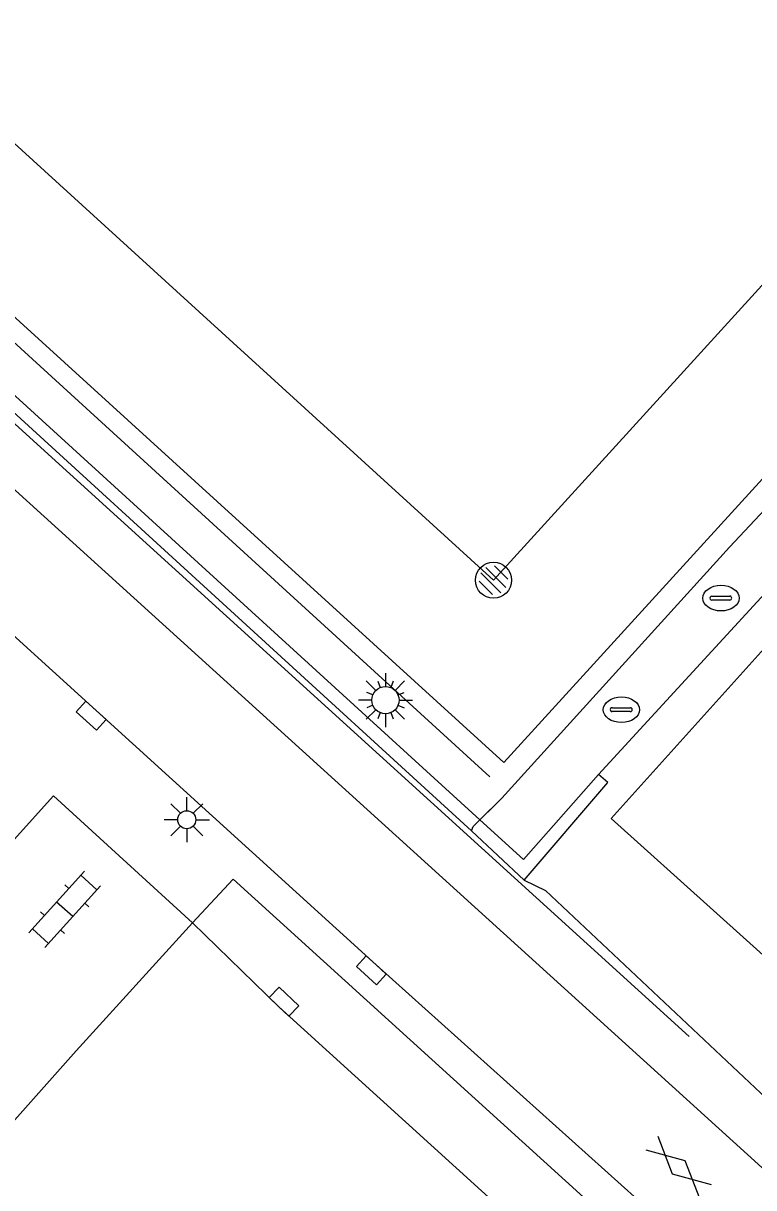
# Model space of a CAD drawing. Extents: x 128000 to 131008, y 398996 to 402500.
# Drawn here: x 128698.38 to 128718.57, y 399919.11 to 399951.32 of the extents above; entities that cross this region are included whole.
import ezdxf

# ---------------------------------------------------------------- set-up
doc = ezdxf.new("R2010")
doc.units = 0
for name, color, linetype in [('bs-afsc-ballenvanger', 7, 'Continuous'), ('bs-afsc-belijning', 7, 'Continuous'), ('bs-afsc-poort', 7, 'Continuous'), ('bs-symb-cornervlag', 7, 'Continuous'), ('bs-symb-veldverlichting', 7, 'Continuous'), ('gg-afsc-hekwerk', 7, 'Continuous'), ('gg-afsc-muur', 7, 'Continuous'), ('gg-knt-verharding', 7, 'Continuous'), ('gg-knt-verharding nz', 7, 'Continuous'), ('gt-symb-drainageput', 7, 'Continuous'), ('gt-symb-gesloten verharding', 7, 'Continuous'), ('gt-symb-klinker verharding', 7, 'Continuous'), ('gt-symb-kolk', 7, 'Continuous'), ('gt-symb-lichtmast', 7, 'Continuous')]:
    doc.layers.add(name, color=color, linetype=linetype)

# ---------------------------------------------------------------- blocks, each defined once
blk = doc.blocks.new('bs0-VELDV')
at = {"layer": 'bs-symb-veldverlichting'}
for p, q in [((0, 0.75), (0, 0.375)), ((-0.53, 0.53), (-0.265, 0.265)), ((-0.215, 0.52), (-0.144, 0.346)), ((0.215, 0.52), (0.144, 0.346)), ((0.265, 0.265), (0.53, 0.53)), ((-0.375, 0), (-0.75, 0)), ((-0.346, 0.144), (-0.52, 0.215)), ((0.346, 0.144), (0.52, 0.215)), ((0.375, 0), (0.75, 0)), ((-0.265, -0.265), (-0.53, -0.53)), ((-0.346, -0.144), (-0.52, -0.215)), ((0.265, -0.265), (0.53, -0.53)), ((0.346, -0.144), (0.52, -0.215)), ((-0.144, -0.346), (-0.215, -0.52)), ((0, -0.375), (0, -0.75)), ((0.144, -0.346), (0.215, -0.52))]:
    blk.add_line(p, q, dxfattribs=at)
blk.add_circle((0, 0), 0.375, dxfattribs=at)
blk = doc.blocks.new('bs0-CORNVLG')
at = {"layer": 'bs-symb-cornervlag'}
for p, q in [((-0.212, 0.354), (0.345, -0.203)), ((0.025, 0.399), (0.399, 0.025)), ((-0.345, 0.203), (0.203, -0.345)), ((-0.399, -0.025), (-0.025, -0.399))]:
    blk.add_line(p, q, dxfattribs=at)
blk.add_circle((0, 0), 0.5, dxfattribs=at)
blk = doc.blocks.new('gt0-DPUT')
at = {"layer": 'gt-symb-drainageput'}
for p, q in [((-0.249, 0.055), (0.249, 0.055)), ((0.244, -0.054), (-0.253, -0.054))]:
    blk.add_line(p, q, dxfattribs=at)
for centre, radius, start, end in [((-0.253, 0), 0.0542, 85.4775, 270), ((0.244, 0.001), 0.0543, 269.9965, 85.474)]:
    blk.add_arc(centre, radius, start, end, dxfattribs=at)
blk.add_ellipse((0, -0.001), major_axis=(0.502, 0), ratio=0.705307, dxfattribs=at)
blk = doc.blocks.new('gt0-KOLK')
at = {"layer": 'gt-symb-kolk'}
blk.add_lwpolyline([(0, 0), (0.375, 0), (0.375, 0.4), (-0.375, 0.4), (-0.375, 0), (0, 0)], dxfattribs=at)
blk = doc.blocks.new('gt0-KL1')
at = {"layer": 'gt-symb-klinker verharding'}
for p, q in [((-0.5, 0.3), (-0.5, 0.45)), ((0.5, 0.3), (0.5, 0.45)), ((-1.15, 0.3), (1.15, 0.3)), ((-1, -0.3), (-1, 0.3)), ((0, -0.3), (0, 0.3)), ((1, -0.3), (1, 0.3)), ((-1.15, -0.3), (1.15, -0.3)), ((-0.5, -0.45), (-0.5, -0.3)), ((0.5, -0.45), (0.5, -0.3))]:
    blk.add_line(p, q, dxfattribs=at)
blk = doc.blocks.new('gt0-LMAST')
at = {"layer": 'gt-symb-lichtmast'}
for p, q in [((-0.182, 0.173), (-0.447, 0.438)), ((-0.005, 0.246), (-0.005, 0.621)), ((0.172, 0.173), (0.437, 0.438)), ((-0.255, -0.004), (-0.63, -0.004)), ((-0.182, -0.181), (-0.447, -0.446)), ((-0.005, -0.254), (-0.005, -0.629)), ((0.437, -0.446), (0.172, -0.181)), ((0.245, -0.004), (0.62, -0.004))]:
    blk.add_line(p, q, dxfattribs=at)
blk.add_circle((-0.005, -0.004), 0.25, dxfattribs=at)
blk = doc.blocks.new('gt0-GESVH1')
at = {"layer": 'gt-symb-gesloten verharding'}
for p, q in [((-0.992, -0.261), (0.008, 0.239)), ((0.008, -0.261), (-0.992, 0.239)), ((0.008, 0.239), (1.008, -0.261)), ((1.008, 0.239), (0.008, -0.261))]:
    blk.add_line(p, q, dxfattribs=at)

msp = doc.modelspace()

# ---------------------------------------------------------------- linework, layer by layer
at = {"layer": 'bs-afsc-ballenvanger'}
msp.add_lwpolyline([(128642.793, 399990.602), (128698.253, 399940.139), (128716.791, 399923.29)], dxfattribs=at)
at = {"layer": 'bs-afsc-belijning'}
msp.add_lwpolyline([(128680.602, 400050.543), (128637.488, 400003.296), (128711.378, 399935.914), (128754.43, 399983.204), (128680.602, 400050.543)], dxfattribs=at)
at = {"layer": 'bs-afsc-poort'}
for p, q in [((128717.904, 399936.827), (128720.882, 399940.01)), ((128710.82, 399929.104), (128711.609, 399929.886))]:
    msp.add_line(p, q, dxfattribs=at)
at = {"layer": 'gg-afsc-hekwerk'}
for p, q in [((128680.551, 399958.509), (128711.275, 399930.477)), ((128686.904, 399950.796), (128710.769, 399928.983)), ((128717.904, 399936.827), (128720.882, 399940.01)), ((128711.609, 399929.886), (128717.904, 399936.827)), ((128711.005, 399929.287), (128711.609, 399929.886)), ((128710.82, 399929.104), (128711.005, 399929.287)), ((128710.769, 399928.983), (128710.82, 399929.104)), ((128710.769, 399928.983), (128712.226, 399927.62))]:
    msp.add_line(p, q, dxfattribs=at)
for points in [[(128642.793, 399990.602), (128698.253, 399940.139), (128716.791, 399923.29)], [(128712.226, 399927.62), (128712.814, 399927.334), (128735.855, 399905.648)]]:
    msp.add_lwpolyline(points, dxfattribs=at)
at = {"layer": 'gg-afsc-muur'}
msp.add_lwpolyline([(128720.187, 399935.503), (128714.632, 399929.322), (128723.122, 399921.693), (128726.468, 399925.416)], dxfattribs=at)
at = {"layer": 'gg-knt-verharding'}
for p, q in [((128759.473, 399983.344), (128711.666, 399930.872)), ((128680.819, 399958.95), (128711.666, 399930.872)), ((128695.713, 399940.613), (128738.344, 399901.925)), ((128714.279, 399930.544), (128719.453, 399936.173)), ((128699.84, 399922.901), (128703.053, 399926.436))]:
    msp.add_line(p, q, dxfattribs=at)
for points in [[(128630.529, 400002.184), (128630.791, 400002.49), (128711.005, 399929.287)], [(128739.307, 399896.979), (128725.866, 399909.165), (128716.716, 399917.568), (128708.136, 399925.274), (128695.757, 399936.514), (128695.512, 399936.709), (128695.25, 399936.877)], [(128711.005, 399929.287), (128712.209, 399928.188), (128714.279, 399930.544)], [(128712.226, 399927.62), (128714.545, 399930.316), (128714.279, 399930.544)], [(128682.046, 399903.301), (128678.179, 399906.794), (128696.024, 399926.423), (128699.21, 399929.953), (128703.053, 399926.436)], [(128703.053, 399926.436), (128704.176, 399927.642), (128737.841, 399897.079), (128736.759, 399895.87)]]:
    msp.add_lwpolyline(points, dxfattribs=at)
at = {"layer": 'gg-knt-verharding nz'}
for points in [[(128703.053, 399926.436), (128705.446, 399924.114), (128727.864, 399903.754), (128736.759, 399895.87)], [(128699.84, 399922.901), (128692.463, 399914.608), (128683.268, 399904.503), (128682.046, 399903.301)]]:
    msp.add_lwpolyline(points, dxfattribs=at)

# ---------------------------------------------------------------- block references
at = {"layer": 'bs-symb-cornervlag'}
msp.add_blockref('bs0-CORNVLG', (128711.378, 399935.914), dxfattribs=at)
at = {"layer": 'bs-symb-veldverlichting'}
msp.add_blockref('bs0-VELDV', (128708.392, 399932.598), dxfattribs=at)
at = {"layer": 'gt-symb-drainageput'}
for p in [(128717.67, 399935.42), (128714.917, 399932.333)]:
    msp.add_blockref('gt0-DPUT', p, dxfattribs=at)
at = {"layer": 'gt-symb-gesloten verharding', "rotation": 137.79566231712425}
msp.add_blockref('gt0-GESVH1', (128716.5, 399919.661), dxfattribs=at)
at = {"layer": 'gt-symb-klinker verharding', "rotation": 47.919069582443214}
msp.add_blockref('gt0-KL1', (128699.521, 399926.812), dxfattribs=at)
at = {"layer": 'gt-symb-kolk'}
for p, rotation in [((128700.388, 399932.314), 137.75715663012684), ((128708.136, 399925.274), 137.75715663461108), ((128705.446, 399924.114), -44.108624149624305)]:
    msp.add_blockref('gt0-KOLK', p, dxfattribs=dict(at, rotation=rotation))
at = {"layer": 'gt-symb-lichtmast'}
msp.add_blockref('gt0-LMAST', (128702.903, 399929.294), dxfattribs=at)

doc.saveas('drawing.dxf')
